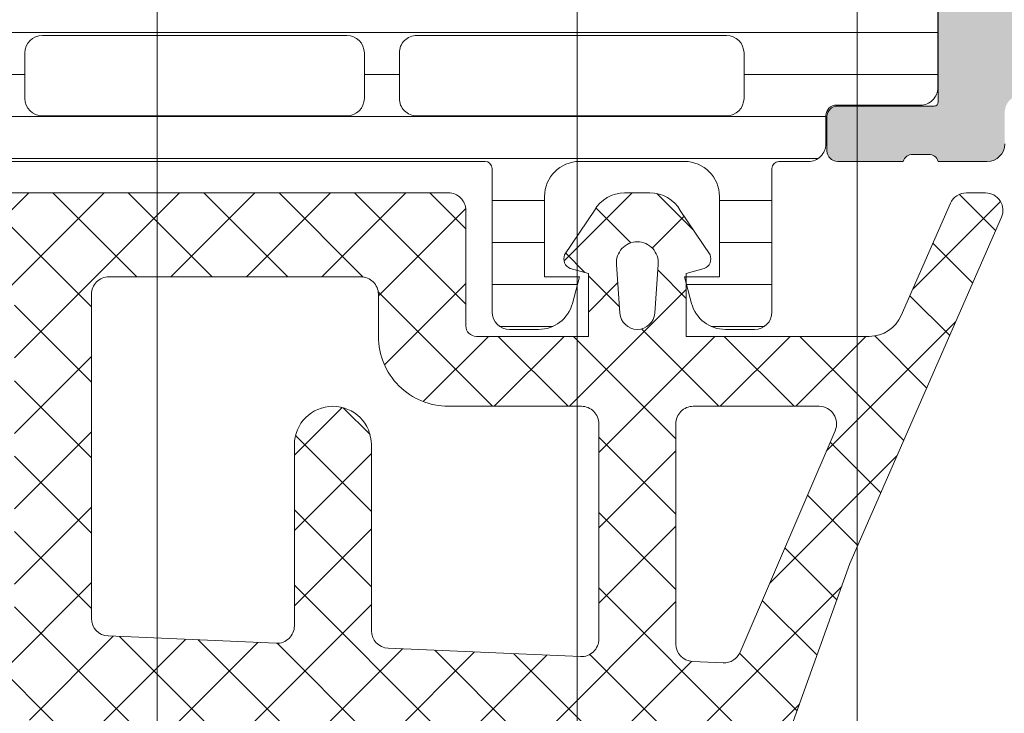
# Model space of a CAD drawing. Header units: millimetres. Extents: x 213386 to 506888, y 183055 to 450952.
# Tile 413 of 656: x 399566 to 399594, y 297343 to 297363. Entities that reach past the tile are written whole.
import ezdxf

# ---------------------------------------------------------------- set-up
doc = ezdxf.new("R2010")
doc.units = ezdxf.units.MM
doc.layers.add('FASÁDA DETAILNÍ', color=255, linetype='Continuous', lineweight=0)
pattern_1 = [(135, (397960.6382589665, 280090.7056870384), (-1.077630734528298, -1.077630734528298), []), (225, (397960.6382589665, 280090.7056870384), (1.077630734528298, -1.077630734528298), [])]

msp = doc.modelspace()

# ---------------------------------------------------------------- hatches: boundary and pattern name
at = {"layer": 'FASÁDA DETAILNÍ'}
h = msp.add_hatch(color=256, dxfattribs=at)
edge = h.paths.add_edge_path()
edge.add_arc((399603.9562517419, 297314.2163405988), 0.5000674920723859, -89.99226754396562, -0.007732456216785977, ccw=False)
edge.add_line((399603.9563192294, 297313.7162731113), (399599.9563192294, 297313.7162731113))
edge.add_arc((399599.9563867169, 297314.2163405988), 0.5000674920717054, 180.0077324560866, 269.99226754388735, ccw=False)
edge.add_line((399599.4563192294, 297314.2162731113), (399599.4563192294, 297315.5163219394))
edge.add_arc((399599.9563561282, 297315.5162850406), 0.5000369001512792, 90.00422797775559, 179.9957720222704, ccw=False)
edge.add_line((399599.9563192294, 297316.0163219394), (399600.4563192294, 297316.0163219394))
edge.add_line((399600.4563192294, 297316.0163219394), (399600.4563192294, 297315.0163219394))
edge.add_line((399600.4563192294, 297315.0163219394), (399601.9563192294, 297315.0163219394))
edge.add_arc((399601.9563562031, 297316.0162849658), 0.9999630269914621, 269.9978814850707, 360.0021185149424)
edge.add_line((399602.9563192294, 297316.0163219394), (399602.9563192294, 297320.0163219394))
edge.add_arc((399601.9562423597, 297320.0162450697), 1.000076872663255, 0.004403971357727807, 89.99559602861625)
edge.add_line((399601.9563192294, 297321.0163219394), (399600.4563192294, 297321.0163219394))
edge.add_line((399600.4563192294, 297321.0163219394), (399600.4563192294, 297320.0163219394))
edge.add_line((399600.4563192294, 297320.0163219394), (399599.9563192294, 297320.0163219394))
edge.add_arc((399599.9562617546, 297320.5162644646), 0.4999425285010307, -180.00658688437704, -89.99341311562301, ccw=False)
edge.add_line((399599.4563192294, 297320.5163219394), (399599.4563192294, 297323.3163097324))
edge.add_arc((399599.9563192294, 297323.3163097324), 0.5000000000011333, 90.0000000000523, 180.0000000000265, ccw=False)
edge.add_line((399599.9563192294, 297323.8163097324), (399600.1563192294, 297323.8163097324))
edge.add_arc((399600.1563192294, 297323.3163097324), 0.5000000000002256, -2.609112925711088e-11, 89.99999999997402, ccw=False)
edge.add_line((399600.6563192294, 297323.3163097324), (399600.6563192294, 297322.8163097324))
edge.add_arc((399601.1563543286, 297322.8163448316), 0.500035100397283, 180.0040217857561, 269.9959782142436)
edge.add_line((399601.1563192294, 297322.3163097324), (399601.9563222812, 297322.3163097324))
edge.add_arc((399601.9563057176, 297322.8163262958), 0.5000165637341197, -89.99810203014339, -0.001897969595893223)
edge.add_line((399602.4563222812, 297322.8163097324), (399602.4563222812, 297354.1163036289))
edge.add_line((399602.4563222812, 297354.1163036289), (399602.0239256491, 297360.1547612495))
edge.add_arc((399601.0247059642, 297360.1163051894), 0.9999594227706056, 2.20400286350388, 89.99999999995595)
edge.add_line((399601.0247059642, 297361.1162646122), (399594.3562537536, 297361.1162646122))
edge.add_arc((399594.3562537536, 297360.6162646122), 0.5000000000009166, 90.00000000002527, 179.9999999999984)
edge.add_line((399593.8562537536, 297360.6162646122), (399593.8562537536, 297359.7162646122))
edge.add_arc((399593.3562537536, 297359.7162646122), 0.5000000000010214, -89.99999999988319, 1.425064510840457e-10, ccw=False)
edge.add_line((399593.3562537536, 297359.2162646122), (399591.9562522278, 297359.2162646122))
edge.add_arc((399591.6887316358, 297359.1374281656), 0.278895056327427, 16.41987641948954, 91.1645893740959)
edge.add_line((399591.6830632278, 297359.4162656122), (399591.2294692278, 297359.4162656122))
edge.add_arc((399591.2238085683, 297359.1373975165), 0.2789255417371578, 88.83712992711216, 163.575405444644)
edge.add_line((399590.9562652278, 297359.2162646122), (399589.0762542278, 297359.2162646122))
edge.add_arc((399589.0762542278, 297359.5162646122), 0.3000000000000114, 180.0000000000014, 270, ccw=False)
edge.add_line((399588.7762542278, 297359.5162646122), (399588.7762542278, 297360.4962389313))
edge.add_arc((399589.0762542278, 297360.4962389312), 0.2999999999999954, 90.0000000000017, 180.0000000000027, ccw=False)
edge.add_line((399589.0762542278, 297360.7962389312), (399591.8362522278, 297360.7962389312))
edge.add_arc((399591.8362522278, 297360.9162389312), 0.1200000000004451, 269.9999999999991, 360)
edge.add_line((399591.9562522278, 297360.9162389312), (399591.9562522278, 297365.2162646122))
edge.add_arc((399591.4562522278, 297365.2162646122), 0.5000000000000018, -8.014997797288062e-13, 89.9999999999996)
edge.add_line((399591.4562522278, 297365.7162646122), (399590.7562522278, 297365.7162646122))
edge.add_line((399590.7562522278, 297365.7162646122), (399588.3634319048, 297364.3347691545))
edge.add_arc((399588.2943720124, 297364.4543843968), 0.1381197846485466, -180.0000000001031, -60.000000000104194, ccw=False)
edge.add_line((399588.1562522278, 297364.4543843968), (399588.1562522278, 297368.2162646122))
edge.add_arc((399586.1562522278, 297368.2162646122), 1.999999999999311, 6.730053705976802e-12, 90.00000000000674)
edge.add_line((399586.1562522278, 297370.2162646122), (399585.5882568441, 297370.2162646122))
edge.add_arc((399585.5882568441, 297370.7162646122), 0.5000000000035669, 235.5209282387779, 269.99999999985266, ccw=False)
edge.add_arc((399588.135730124, 297374.4257632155), 4.999999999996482, 185.3492280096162, 235.5209282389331, ccw=False)
edge.add_arc((399583.2943788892, 297373.9781448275), 0.1381197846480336, 60.00000000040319, 187.7024374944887, ccw=False)
edge.add_line((399583.3634387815, 297374.0977600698), (399585.7562591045, 297372.7162646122))
edge.add_line((399585.7562591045, 297372.7162646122), (399586.4562591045, 297372.7162646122))
edge.add_arc((399586.4562591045, 297373.2162646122), 0.5, 270, 360)
edge.add_line((399586.9562591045, 297373.2162646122), (399586.9562591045, 297377.5162902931))
edge.add_arc((399586.8362591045, 297377.5162902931), 0.1199999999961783, 1.272221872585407e-14, 89.9999999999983)
edge.add_line((399586.8362591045, 297377.6362902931), (399584.0762611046, 297377.6362902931))
edge.add_arc((399584.0762611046, 297377.9362902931), 0.2999999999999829, -180, -89.99999999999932, ccw=False)
edge.add_line((399583.7762611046, 297377.9362902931), (399583.7762611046, 297378.9162646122))
edge.add_arc((399584.0762611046, 297378.9162646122), 0.300000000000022, 90.00000000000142, 180, ccw=False)
edge.add_line((399584.0762611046, 297379.2162646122), (399585.9562721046, 297379.2162646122))
edge.add_arc((399586.2238154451, 297379.2951317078), 0.2789255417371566, 196.424594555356, 271.1628700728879)
edge.add_line((399586.2294761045, 297379.0162636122), (399586.6830701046, 297379.0162636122))
edge.add_arc((399586.6887385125, 297379.2951010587), 0.2788950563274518, 268.8354106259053, 343.5801235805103)
edge.add_line((399586.9562591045, 297379.2162646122), (399589.9563175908, 297379.2162646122))
edge.add_line((399589.9563175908, 297379.2162646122), (399590.6564204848, 297378.5161922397))
edge.add_line((399590.6564204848, 297378.5161922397), (399590.6564204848, 297377.9161861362))
edge.add_line((399590.6564204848, 297377.9161861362), (399589.0564143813, 297377.9161861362))
edge.add_arc((399589.0564238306, 297377.4161766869), 0.5000094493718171, 90.00108278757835, 179.9989172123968)
edge.add_line((399588.5564143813, 297377.4161861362), (399588.5564143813, 297377.0207580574))
edge.add_arc((399589.0564143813, 297377.0207580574), 0.5000000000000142, 180.0000000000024, 195.0000000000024)
edge.add_line((399588.5734514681, 297376.8913485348), (399588.9576602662, 297375.4574617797))
edge.add_arc((399589.9235860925, 297375.7162808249), 1.000000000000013, 195.0000000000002, 270.0000000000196)
edge.add_line((399589.9235860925, 297374.7162808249), (399595.6564082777, 297374.7162808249))
edge.add_line((399595.6564082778, 297374.7162808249), (399595.6564082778, 297377.9161861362))
edge.add_line((399595.6564082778, 297377.9161861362), (399594.8564204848, 297377.9161861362))
edge.add_line((399594.8564204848, 297377.9161861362), (399594.8564204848, 297378.5161922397))
edge.add_line((399594.8564204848, 297378.5161922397), (399596.0688533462, 297379.2161739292))
edge.add_line((399596.0688533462, 297379.2161739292), (399597.1564082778, 297379.2161739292))
edge.add_line((399597.1564082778, 297379.2161739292), (399597.1564082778, 297364.2162646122))
edge.add_arc((399597.6564082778, 297364.2162646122), 0.5000000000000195, 179.9999999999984, 270.0000000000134)
edge.add_line((399597.6564082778, 297363.7162646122), (399603.4563192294, 297363.7162646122))
edge.add_arc((399603.4563192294, 297362.7162646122), 1, 0, 90.0000000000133, ccw=False)
edge.add_line((399604.4563192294, 297362.7162646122), (399604.4563192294, 297314.2162731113))
edge = h.paths.add_edge_path(flags=16)
edge.add_line((399594.8564204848, 297373.1162808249), (399590.4564204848, 297373.1162808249))
edge.add_arc((399590.4564204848, 297372.6162808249), 0.5000000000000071, 90.00000000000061, 179.9999999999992)
edge.add_line((399589.9564204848, 297372.6162808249), (399589.9564204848, 297368.2162808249))
edge.add_arc((399590.4564204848, 297368.2162808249), 0.4999999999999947, 179.9999999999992, 270.0000000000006)
edge.add_line((399590.4564204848, 297367.7162808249), (399594.8564204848, 297367.7162808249))
edge.add_arc((399594.8564204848, 297368.2162808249), 0.5, 270, 360)
edge.add_line((399595.3564204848, 297368.2162808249), (399595.3564204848, 297372.6162808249))
edge.add_arc((399594.8564204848, 297372.6162808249), 0.4999999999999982, 1.272221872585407e-14, 90.00000000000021)
h = msp.add_hatch(dxfattribs=at)
h.set_pattern_fill('LINIE', color=256, scale=1.2, angle=180, style=0)
h.set_pattern_definition([(180, (399592.5809322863, 297378.4992352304), (-1.469551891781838e-16, -1.2), [])])
edge = h.paths.add_edge_path()
edge.add_arc((399589.0462359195, 297360.5254627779), 0.2999999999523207, 89.9979246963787, 179.9979247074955)
edge.add_line((399588.7462359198, 297360.5254736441), (399588.7462072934, 297359.7151423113))
edge.add_arc((399588.2462099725, 297359.7151577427), 0.4999973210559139, 269.99761771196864, 359.9982316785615, ccw=False)
edge.add_line((399588.2461891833, 297359.215160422), (399587.4051169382, 297359.213839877))
edge.add_arc((399587.4051169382, 297359.0138398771), 0.1999999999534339, 90, 180.0000000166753)
edge.add_line((399587.2051169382, 297359.013839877), (399587.2051169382, 297354.9138398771))
edge.add_arc((399586.7051169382, 297354.9138398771), 0.5, -90, 0, ccw=False)
edge.add_line((399586.7051169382, 297354.4138398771), (399585.8743677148, 297354.4138398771))
edge.add_arc((399585.8743677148, 297355.4138398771), 1, 194.9999999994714, 270, ccw=False)
edge.add_line((399584.9084418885, 297355.155020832), (399584.7051169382, 297355.9138398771))
edge.add_line((399584.7051169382, 297355.9138398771), (399585.7051169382, 297355.9138398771))
edge.add_line((399585.7051169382, 297355.9138398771), (399585.7051169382, 297358.213839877))
edge.add_arc((399584.7009904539, 297358.2121306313), 1.004127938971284, 0.09753001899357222, 89.76591227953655)
edge.add_line((399584.7050929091, 297359.2162501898), (399581.705214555, 297359.2162501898))
edge.add_arc((399581.7092429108, 297358.2121308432), 1.004127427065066, 90.22985968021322, 179.9024820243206)
edge.add_line((399580.7051169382, 297358.213839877), (399580.7051169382, 297355.9138398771))
edge.add_line((399580.7051169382, 297355.9138398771), (399581.7051169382, 297355.9138398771))
edge.add_line((399581.7051169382, 297355.9138398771), (399581.5017919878, 297355.155020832))
edge.add_arc((399580.5358661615, 297355.4138398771), 0.9999999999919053, 270, 345.00000000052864, ccw=False)
edge.add_line((399580.5358661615, 297354.4138398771), (399579.7051169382, 297354.4138398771))
edge.add_arc((399579.7051169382, 297354.9138398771), 0.5, 180, 270, ccw=False)
edge.add_line((399579.2051169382, 297354.9138398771), (399579.2051169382, 297359.013839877))
edge.add_arc((399579.0009438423, 297359.0121113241), 0.2041804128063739, 0.4850610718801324, 88.84413106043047)
edge.add_line((399579.0050626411, 297359.2162501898), (399553.1636958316, 297359.2162731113))
edge.add_arc((399553.163711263, 297359.7162704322), 0.4999973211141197, 179.9976177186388, 269.9982316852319, ccw=False)
edge.add_line((399552.6637139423, 297359.7162912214), (399552.6637425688, 297360.5266225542))
edge.add_arc((399552.3637425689, 297360.5266334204), 0.3000000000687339, 359.9979247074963, 449.9979246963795)
edge.add_line((399552.3637534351, 297360.8266334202), (399549.9637550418, 297360.8263883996))
edge.add_arc((399549.9637705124, 297361.3263843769), 0.4999959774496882, 179.9976222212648, 269.99822718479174, ccw=False)
edge.add_line((399549.4637745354, 297361.3264051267), (399549.4639011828, 297364.8029466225))
edge.add_arc((399550.4537141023, 297364.6606001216), 0.99999607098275, 57.27090860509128, 171.8163166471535, ccw=False)
edge.add_line((399550.9943794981, 297365.5018331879), (399553.2779885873, 297364.1832807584))
edge.add_arc((399553.5280042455, 297364.6162844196), 0.4999999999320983, 239.9979280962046, 269.9978647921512)
edge.add_line((399553.5279856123, 297364.11628442), (399587.8822543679, 297364.1151981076))
edge.add_arc((399587.8822719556, 297364.6151981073), 0.500000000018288, 269.9979846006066, 299.9979212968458)
edge.add_line((399588.1322562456, 297364.1821763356), (399590.4159608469, 297365.5005633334))
edge.add_arc((399590.956565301, 297364.6592911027), 0.9999960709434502, 8.179532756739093, 122.72494080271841, ccw=False)
edge.add_line((399591.9463885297, 297364.8015658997), (399591.9462618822, 297361.3250244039))
edge.add_arc((399591.446265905, 297361.3250398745), 0.4999959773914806, 269.9976222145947, 359.9982271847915, ccw=False)
edge.add_line((399591.4462451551, 297360.8250438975), (399589.0462467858, 297360.8254627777))
edge = h.paths.add_edge_path(flags=16)
edge.add_line((399564.8551231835, 297361.0157383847), (399564.8551231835, 297362.3157324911))
edge.add_arc((399564.3551268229, 297362.3157361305), 0.4999963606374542, 359.9995829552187, 450.0004170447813)
edge.add_line((399564.3551231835, 297362.8157324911), (399555.505129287, 297362.8157324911))
edge.add_arc((399555.5051256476, 297362.3157361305), 0.4999963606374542, 89.99958295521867, 180.0004170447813)
edge.add_line((399555.005129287, 297362.3157324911), (399555.005129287, 297361.0157383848))
edge.add_arc((399555.5051292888, 297361.015721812), 0.5000000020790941, 179.9981009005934, 269.9999997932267)
edge.add_line((399555.505129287, 297360.5157218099), (399564.3551231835, 297360.5157218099))
edge.add_arc((399564.3551231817, 297361.015721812), 0.5000000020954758, 270.0000002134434, 360.0018990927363)
edge = h.paths.add_edge_path(flags=16)
edge.add_arc((399575.0551292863, 297361.0157218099), 0.5, 270, 360)
edge.add_line((399575.5551292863, 297361.0157218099), (399575.5551292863, 297362.3157324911))
edge.add_arc((399575.0551292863, 297362.3157324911), 0.5, 0, 90)
edge.add_line((399575.0551292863, 297362.8157324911), (399566.3551231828, 297362.8157324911))
edge.add_arc((399566.3551231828, 297362.3157324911), 0.5, 90, 180)
edge.add_line((399565.8551231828, 297362.3157324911), (399565.8551231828, 297361.0157218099))
edge.add_arc((399566.3551231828, 297361.0157218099), 0.5, 180, 270)
edge.add_line((399566.3551231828, 297360.5157218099), (399575.0551292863, 297360.5157218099))
edge = h.paths.add_edge_path(flags=16)
edge.add_arc((399577.0551256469, 297362.3157361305), 0.4999963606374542, 89.99958295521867, 180.0004170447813)
edge.add_line((399576.5551292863, 297362.3157324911), (399576.5551292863, 297361.0157383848))
edge.add_arc((399577.0551292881, 297361.015721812), 0.5000000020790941, 179.9981009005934, 269.9999997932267)
edge.add_line((399577.0551292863, 297360.5157218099), (399585.9051384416, 297360.5157218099))
edge.add_arc((399585.9051384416, 297361.0157065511), 0.4999847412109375, 270, 360)
edge.add_line((399586.4051231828, 297361.0157065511), (399586.4051231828, 297362.3157172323))
edge.add_arc((399585.905107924, 297362.3157172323), 0.5000152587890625, 0, 90)
edge.add_line((399585.905107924, 297362.8157324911), (399577.0551292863, 297362.8157324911))
h = msp.add_hatch(dxfattribs=at)
h.set_pattern_fill('ANSI37', color=256, scale=0.48, angle=90, style=0)
h.set_pattern_definition(pattern_1)
edge = h.paths.add_edge_path(flags=16)
edge.add_line((399582.8575962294, 297354.8805672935), (399582.7578522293, 297356.2734212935))
edge.add_arc((399583.3563191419, 297356.3162787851), 0.5999995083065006, 89.99999164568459, 184.0960805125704, ccw=False)
edge.add_arc((399583.3563193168, 297356.3162787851), 0.5999995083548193, -4.096080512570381, 90.00000835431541, ccw=False)
edge.add_line((399583.9547862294, 297356.2734212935), (399583.8550422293, 297354.8805672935))
edge.add_arc((399583.3563192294, 297354.9162817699), 0.5000001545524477, 184.0960643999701, 355.90393560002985, ccw=False)
edge = h.paths.add_edge_path(flags=16)
edge.add_arc((399584.9563158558, 297351.716273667), 0.4999996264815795, 89.99995719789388, 180.0000428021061, ccw=False)
edge.add_line((399584.9563162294, 297352.2162732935), (399588.5500012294, 297352.2162732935))
edge.add_arc((399588.5500012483, 297351.7162729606), 0.5000003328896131, -23.218026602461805, 90.00000216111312, ccw=False)
edge.add_line((399589.0095072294, 297351.5191572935), (399586.2936292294, 297345.1880552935))
edge.add_arc((399585.8341238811, 297345.3851712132), 0.4999998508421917, 267.4998893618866, 336.7819182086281, ccw=False)
edge.add_line((399585.8123132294, 297344.8856472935), (399584.9345062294, 297344.9239732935))
edge.add_arc((399584.9563157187, 297345.423496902), 0.4999994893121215, 179.9999551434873, 267.5000208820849, ccw=False)
edge.add_line((399584.4563162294, 297345.4234972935), (399584.4563162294, 297351.7162732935))
edge = h.paths.add_edge_path(flags=16)
edge.add_line((399559.4023972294, 297346.3081112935), (399555.2537272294, 297355.2049642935))
edge.add_arc((399555.7068809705, 297355.4162734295), 0.4999998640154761, 89.99997033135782, 205.0000079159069, ccw=False)
edge.add_line((399555.7068812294, 297355.9162732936), (399565.0563162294, 297355.9162732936))
edge.add_arc((399565.0563166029, 297355.4162736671), 0.4999996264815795, -4.280210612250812e-05, 90.00004280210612, ccw=False)
edge.add_line((399565.5563162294, 297355.4162732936), (399565.5563162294, 297346.2923502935))
edge.add_arc((399565.0563161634, 297346.2923504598), 0.5000000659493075, 267.4999727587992, 359.9999809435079, ccw=False)
edge.add_line((399565.0345062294, 297345.7928262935), (399559.8337422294, 297346.0198962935))
edge.add_arc((399559.8555519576, 297346.5194216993), 0.5000012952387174, 205.000091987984, 267.500002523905, ccw=False)
edge = h.paths.add_edge_path(flags=16)
edge.add_arc((399568.2563158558, 297355.4162736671), 0.4999996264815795, 89.99995719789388, 180.0000428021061, ccw=False)
edge.add_line((399568.2563162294, 297355.9162732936), (399575.4563162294, 297355.9162732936))
edge.add_arc((399575.4563166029, 297355.4162736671), 0.4999996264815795, -4.280210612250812e-05, 90.00004280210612, ccw=False)
edge.add_line((399575.9563162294, 297355.4162732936), (399575.9563162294, 297354.2162732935))
edge.add_arc((399577.9563147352, 297354.2162717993), 1.99999850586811, 179.9999571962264, 270.0000428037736)
edge.add_line((399577.9563162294, 297352.2162732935), (399581.7563162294, 297352.2162732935))
edge.add_arc((399581.7563166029, 297351.716273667), 0.4999996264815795, -4.280210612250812e-05, 90.00004280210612, ccw=False)
edge.add_line((399582.2563162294, 297351.7162732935), (399582.2563162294, 297345.5632122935))
edge.add_arc((399581.7563161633, 297345.5632124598), 0.5000000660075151, 267.499972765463, 359.999980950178, ccw=False)
edge.add_line((399581.7345062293, 297345.0636882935), (399576.2345062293, 297345.3038232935))
edge.add_arc((399576.2563157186, 297345.8033469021), 0.4999994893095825, 179.9999551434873, 267.50002088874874, ccw=False)
edge.add_line((399575.7563162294, 297345.8033472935), (399575.7563162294, 297351.1162732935))
edge.add_arc((399574.6563162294, 297351.1162732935), 1.099999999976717, 0, 180)
edge.add_line((399573.5563162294, 297351.1162732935), (399573.5563162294, 297345.9430622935))
edge.add_arc((399573.0563161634, 297345.9430624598), 0.5000000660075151, 267.4999727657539, 359.9999809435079, ccw=False)
edge.add_line((399573.0345062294, 297345.4435382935), (399568.2345062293, 297345.6531112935))
edge.add_arc((399568.2563157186, 297346.152634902), 0.4999994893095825, 179.9999551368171, 267.50002088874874, ccw=False)
edge.add_line((399567.7563162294, 297346.1526352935), (399567.7563162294, 297355.4162732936))
edge = h.paths.add_edge_path()
edge.add_line((399553.0432632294, 297354.0298162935), (399557.1411122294, 297345.2419502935))
edge.add_ellipse((399559.8600375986, 297346.5098077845), major_axis=(-3.000002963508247, 0), ratio=1, start_angle=25.00003062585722, end_angle=87.49994116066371)
edge.add_line((399559.7291762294, 297343.5126602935), (399560.3781262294, 297343.4843262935))
edge.add_ellipse((399560.35631674, 297342.984802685), major_axis=(-0.4999994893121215, 0), ratio=1, start_angle=179.9999551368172, end_angle=267.500020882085, ccw=False)
edge.add_line((399560.8563162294, 297342.9848022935), (399560.8563162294, 297342.0162732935))
edge.add_ellipse((399560.9563161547, 297342.0162732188), major_axis=(-0.09999992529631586, 0), ratio=1, start_angle=-4.278876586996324e-05, end_angle=90.00004278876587)
edge.add_line((399560.9563162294, 297341.9162732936), (399561.5563162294, 297341.9162732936))
edge.add_ellipse((399561.5563163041, 297342.0162732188), major_axis=(-0.09999992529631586, 0), ratio=1, start_angle=89.99995721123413, end_angle=180.0000427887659)
edge.add_line((399561.6563162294, 297342.0162732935), (399561.6563162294, 297342.9193112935))
edge.add_ellipse((399562.1563162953, 297342.9193111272), major_axis=(-0.5000000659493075, 0), ratio=1, start_angle=267.49997275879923, end_angle=359.9999809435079, ccw=False)
edge.add_line((399562.1781262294, 297343.4188352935), (399571.0784202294, 297343.0249972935))
edge.add_ellipse((399571.0563161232, 297342.5254860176), major_axis=(-0.5000001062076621, 0), ratio=1, start_angle=179.9999170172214, end_angle=267.46623077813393, ccw=False)
edge.add_line((399571.5563162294, 297342.5254852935), (399571.5563162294, 297341.9162732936))
edge.add_ellipse((399571.6563161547, 297341.9162732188), major_axis=(-0.0999999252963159, 0), ratio=1, start_angle=-4.28221165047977e-05, end_angle=90.00004278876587)
edge.add_line((399571.6563162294, 297341.8162732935), (399572.2563162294, 297341.8162732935))
edge.add_ellipse((399572.2563163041, 297341.9162732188), major_axis=(-0.0999999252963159, 0), ratio=1, start_angle=89.9999571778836, end_angle=180.0000428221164)
edge.add_line((399572.3563162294, 297341.9162732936), (399572.3563162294, 297342.4458352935))
edge.add_ellipse((399572.8563167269, 297342.4458355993), major_axis=(-0.5000004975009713, 0), ratio=1, start_angle=-92.53369799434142, end_angle=3.5038035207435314e-05, ccw=False)
edge.add_line((399572.8784202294, 297342.9453472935), (399584.4186452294, 297342.4346912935))
edge.add_ellipse((399584.3968356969, 297341.9351666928), major_axis=(-0.5000004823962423, 0), ratio=1, start_angle=176.7829426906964, end_angle=267.50002091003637, ccw=False)
edge.add_line((399584.8960482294, 297341.9071072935), (399584.6074852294, 297336.7733642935))
edge.add_ellipse((399584.1970672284, 297336.888919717), major_axis=(-0.4263754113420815, 0), ratio=1, start_angle=20.758972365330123, end_angle=164.2751455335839, ccw=False)
edge.add_line((399583.7983722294, 297336.7377962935), (399583.7996122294, 297336.9703992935))
edge.add_line((399583.7996122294, 297336.9703992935), (399584.0977502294, 297338.8529782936))
edge.add_line((399584.0977502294, 297338.8529782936), (399583.6973242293, 297341.7022632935))
edge.add_ellipse((399583.4002436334, 297341.6605126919), major_axis=(-0.2999999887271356, 0), ratio=1, start_angle=187.9997440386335, end_angle=304.5977463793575)
edge.add_ellipse((399584.9333570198, 297339.4379416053), major_axis=(-3.000047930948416, 0), ratio=1, start_angle=-55.40235871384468, end_angle=18.00842458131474)
edge.add_line((399582.0802782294, 297338.5104562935), (399582.7138542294, 297336.2555652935))
edge.add_ellipse((399583.4890667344, 297336.4164948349), major_axis=(-0.791740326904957, 0), ratio=1, start_angle=11.72768979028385, end_angle=83.20165374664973)
edge.add_line((399583.3953442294, 297335.6303212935), (399584.4535542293, 297335.6291002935))
edge.add_ellipse((399584.3244299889, 297336.8081865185), major_axis=(-1.186135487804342, 0), ratio=1, start_angle=96.24967815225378, end_angle=161.3444235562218)
edge.add_line((399585.4482442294, 297336.4287672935), (399586.5425772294, 297339.6701072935))
edge.add_line((399586.5425772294, 297339.6701072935), (399589.4323552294, 297347.7199022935))
edge.add_line((399589.4323552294, 297347.7199022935), (399593.7651642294, 297357.6177792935))
edge.add_ellipse((399593.3061552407, 297357.81604936), major_axis=(-0.5000002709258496, 0), ratio=1, start_angle=156.6379505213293, end_angle=269.933423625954)
edge.add_line((399593.3067362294, 297358.3160492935), (399592.7600352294, 297358.3166842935))
edge.add_ellipse((399592.7594549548, 297357.8166841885), major_axis=(-0.5000004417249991, 0), ratio=1, start_angle=269.9335054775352, end_angle=336.0791754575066)
edge.add_line((399592.3024012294, 297358.0194212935), (399590.9006452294, 297354.8154182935))
edge.add_ellipse((399589.984504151, 297355.2162726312), major_axis=(-0.9999993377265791, 0), ratio=1, start_angle=89.99994719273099, end_angle=156.3683852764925, ccw=False)
edge.add_line((399589.9845032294, 297354.2162732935), (399584.7565612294, 297354.2162732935))
edge.add_line((399584.7565612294, 297354.2162732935), (399584.7565522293, 297356.0157522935))
edge.add_line((399584.7565522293, 297356.0157522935), (399585.2713532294, 297356.1536942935))
edge.add_ellipse((399585.1565879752, 297356.4308483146), major_axis=(-0.2999756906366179, 0), ratio=1, start_angle=112.4937002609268, end_angle=202.5035666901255)
edge.add_line((399585.4337222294, 297356.5456612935), (399584.5845552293, 297357.8157882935))
edge.add_ellipse((399583.718691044, 297357.3160675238), major_axis=(-0.9997207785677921, 0), ratio=1, start_angle=209.9907606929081, end_angle=270.0076118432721)
edge.add_line((399583.7185582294, 297358.3157882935), (399582.9941972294, 297358.3157572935))
edge.add_ellipse((399582.9944052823, 297357.3160194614), major_axis=(-0.9997378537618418, 0), ratio=1, start_angle=270.0119236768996, end_angle=330.0086750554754)
edge.add_line((399582.1285312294, 297357.8157572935), (399581.2793642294, 297356.5456612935))
edge.add_ellipse((399581.5565117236, 297356.4308494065), major_axis=(-0.2999875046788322, 0), ratio=1, start_angle=-22.50240615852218, end_angle=67.501396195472)
edge.add_line((399581.4417182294, 297356.1536942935), (399581.9565342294, 297356.0157222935))
edge.add_line((399581.9565342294, 297356.0157222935), (399581.9565422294, 297354.2162732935))
edge.add_line((399581.9565422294, 297354.2162732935), (399578.7563152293, 297354.2162732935))
edge.add_ellipse((399578.7563150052, 297354.5162730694), major_axis=(-0.2999997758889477, 0), ratio=1, start_angle=-4.281099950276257e-05, end_angle=90.00004279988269, ccw=False)
edge.add_line((399578.4563152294, 297354.5162732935), (399578.4563152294, 297357.8162692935))
edge.add_ellipse((399577.9563156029, 297357.8162696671), major_axis=(-0.4999996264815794, 0), ratio=1, start_angle=179.9999571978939, end_angle=270.0000428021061)
edge.add_line((399577.9563152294, 297358.3162692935), (399551.0586932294, 297358.3162692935))
edge.add_line((399551.0586932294, 297358.3162692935), (399550.1635752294, 297356.7658772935))
edge.add_ellipse((399550.5965877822, 297356.5158772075), major_axis=(-0.4999999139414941, 0), ratio=1, start_angle=-30.00001707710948, end_angle=89.99993664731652)
edge.add_line((399550.5965872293, 297356.0158772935), (399550.5965872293, 297354.3185062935))
edge.add_line((399550.5965872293, 297354.3185062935), (399552.5901092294, 297354.3185062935))
edge.add_ellipse((399552.590109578, 297353.8185060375), major_axis=(-0.5000002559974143, 0), ratio=1, start_angle=205.000128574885, end_angle=270.000039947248, ccw=False)
h = msp.add_hatch(dxfattribs=at)
h.set_pattern_fill('ANSI37', color=256, scale=0.48, angle=90, style=0)
h.set_pattern_definition(pattern_1)
edge = h.paths.add_edge_path(flags=16)
edge.add_line((399582.8575962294, 297354.8805671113), (399582.7578522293, 297356.2734211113))
edge.add_arc((399583.3563191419, 297356.3162786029), 0.5999995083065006, 89.99999164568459, 184.0960805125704, ccw=False)
edge.add_arc((399583.3563193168, 297356.3162786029), 0.5999995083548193, -4.096080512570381, 90.00000835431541, ccw=False)
edge.add_line((399583.9547862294, 297356.2734211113), (399583.8550422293, 297354.8805671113))
edge.add_arc((399583.3563192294, 297354.9162815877), 0.5000001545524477, 184.0960643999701, 355.90393560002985, ccw=False)
edge = h.paths.add_edge_path(flags=16)
edge.add_arc((399584.9563158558, 297351.7162734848), 0.4999996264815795, 89.99995719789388, 180.0000428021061, ccw=False)
edge.add_line((399584.9563162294, 297352.2162731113), (399588.5500012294, 297352.2162731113))
edge.add_arc((399588.5500012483, 297351.7162727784), 0.5000003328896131, -23.218026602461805, 90.00000216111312, ccw=False)
edge.add_line((399589.0095072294, 297351.5191571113), (399586.2936292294, 297345.1880551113))
edge.add_arc((399585.8341238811, 297345.385171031), 0.4999998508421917, 267.4998893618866, 336.7819182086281, ccw=False)
edge.add_line((399585.8123132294, 297344.8856471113), (399584.9345062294, 297344.9239731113))
edge.add_arc((399584.9563157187, 297345.4234967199), 0.4999994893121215, 179.9999551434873, 267.5000208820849, ccw=False)
edge.add_line((399584.4563162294, 297345.4234971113), (399584.4563162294, 297351.7162731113))
edge = h.paths.add_edge_path(flags=16)
edge.add_line((399559.4023972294, 297346.3081111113), (399555.2537272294, 297355.2049641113))
edge.add_arc((399555.7068809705, 297355.4162732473), 0.4999998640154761, 89.99997033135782, 205.0000079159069, ccw=False)
edge.add_line((399555.7068812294, 297355.9162731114), (399565.0563162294, 297355.9162731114))
edge.add_arc((399565.0563166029, 297355.4162734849), 0.4999996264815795, -4.280210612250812e-05, 90.00004280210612, ccw=False)
edge.add_line((399565.5563162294, 297355.4162731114), (399565.5563162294, 297346.2923501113))
edge.add_arc((399565.0563161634, 297346.2923502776), 0.5000000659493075, 267.4999727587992, 359.9999809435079, ccw=False)
edge.add_line((399565.0345062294, 297345.7928261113), (399559.8337422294, 297346.0198961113))
edge.add_arc((399559.8555519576, 297346.5194215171), 0.5000012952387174, 205.000091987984, 267.500002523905, ccw=False)
edge = h.paths.add_edge_path(flags=16)
edge.add_arc((399568.2563158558, 297355.4162734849), 0.4999996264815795, 89.99995719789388, 180.0000428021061, ccw=False)
edge.add_line((399568.2563162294, 297355.9162731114), (399575.4563162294, 297355.9162731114))
edge.add_arc((399575.4563166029, 297355.4162734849), 0.4999996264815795, -4.280210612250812e-05, 90.00004280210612, ccw=False)
edge.add_line((399575.9563162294, 297355.4162731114), (399575.9563162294, 297354.2162731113))
edge.add_arc((399577.9563147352, 297354.2162716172), 1.99999850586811, 179.9999571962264, 270.0000428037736)
edge.add_line((399577.9563162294, 297352.2162731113), (399581.7563162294, 297352.2162731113))
edge.add_arc((399581.7563166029, 297351.7162734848), 0.4999996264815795, -4.280210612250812e-05, 90.00004280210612, ccw=False)
edge.add_line((399582.2563162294, 297351.7162731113), (399582.2563162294, 297345.5632121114))
edge.add_arc((399581.7563161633, 297345.5632122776), 0.5000000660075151, 267.499972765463, 359.999980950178, ccw=False)
edge.add_line((399581.7345062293, 297345.0636881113), (399576.2345062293, 297345.3038231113))
edge.add_arc((399576.2563157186, 297345.8033467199), 0.4999994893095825, 179.9999551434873, 267.50002088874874, ccw=False)
edge.add_line((399575.7563162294, 297345.8033471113), (399575.7563162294, 297351.1162731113))
edge.add_arc((399574.6563162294, 297351.1162731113), 1.099999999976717, 0, 180)
edge.add_line((399573.5563162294, 297351.1162731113), (399573.5563162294, 297345.9430621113))
edge.add_arc((399573.0563161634, 297345.9430622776), 0.5000000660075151, 267.4999727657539, 359.9999809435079, ccw=False)
edge.add_line((399573.0345062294, 297345.4435381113), (399568.2345062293, 297345.6531111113))
edge.add_arc((399568.2563157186, 297346.1526347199), 0.4999994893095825, 179.9999551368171, 267.50002088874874, ccw=False)
edge.add_line((399567.7563162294, 297346.1526351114), (399567.7563162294, 297355.4162731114))
edge = h.paths.add_edge_path()
edge.add_line((399553.0432632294, 297354.0298161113), (399557.1411122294, 297345.2419501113))
edge.add_ellipse((399559.8600375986, 297346.5098076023), major_axis=(-3.000002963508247, 0), ratio=1, start_angle=25.00003062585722, end_angle=87.49994116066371)
edge.add_line((399559.7291762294, 297343.5126601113), (399560.3781262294, 297343.4843261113))
edge.add_ellipse((399560.35631674, 297342.9848025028), major_axis=(-0.4999994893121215, 0), ratio=1, start_angle=179.9999551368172, end_angle=267.500020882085, ccw=False)
edge.add_line((399560.8563162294, 297342.9848021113), (399560.8563162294, 297342.0162731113))
edge.add_ellipse((399560.9563161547, 297342.0162730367), major_axis=(-0.09999992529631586, 0), ratio=1, start_angle=-4.278876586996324e-05, end_angle=90.00004278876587)
edge.add_line((399560.9563162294, 297341.9162731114), (399561.5563162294, 297341.9162731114))
edge.add_ellipse((399561.5563163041, 297342.0162730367), major_axis=(-0.09999992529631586, 0), ratio=1, start_angle=89.99995721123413, end_angle=180.0000427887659)
edge.add_line((399561.6563162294, 297342.0162731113), (399561.6563162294, 297342.9193111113))
edge.add_ellipse((399562.1563162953, 297342.919310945), major_axis=(-0.5000000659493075, 0), ratio=1, start_angle=267.49997275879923, end_angle=359.9999809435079, ccw=False)
edge.add_line((399562.1781262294, 297343.4188351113), (399571.0784202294, 297343.0249971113))
edge.add_ellipse((399571.0563161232, 297342.5254858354), major_axis=(-0.5000001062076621, 0), ratio=1, start_angle=179.9999170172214, end_angle=267.46623077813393, ccw=False)
edge.add_line((399571.5563162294, 297342.5254851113), (399571.5563162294, 297341.9162731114))
edge.add_ellipse((399571.6563161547, 297341.9162730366), major_axis=(-0.0999999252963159, 0), ratio=1, start_angle=-4.28221165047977e-05, end_angle=90.00004278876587)
edge.add_line((399571.6563162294, 297341.8162731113), (399572.2563162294, 297341.8162731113))
edge.add_ellipse((399572.2563163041, 297341.9162730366), major_axis=(-0.0999999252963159, 0), ratio=1, start_angle=89.9999571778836, end_angle=180.0000428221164)
edge.add_line((399572.3563162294, 297341.9162731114), (399572.3563162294, 297342.4458351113))
edge.add_ellipse((399572.8563167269, 297342.4458354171), major_axis=(-0.5000004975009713, 0), ratio=1, start_angle=-92.53369799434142, end_angle=3.5038035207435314e-05, ccw=False)
edge.add_line((399572.8784202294, 297342.9453471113), (399584.4186452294, 297342.4346911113))
edge.add_ellipse((399584.3968356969, 297341.9351665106), major_axis=(-0.5000004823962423, 0), ratio=1, start_angle=176.7829426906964, end_angle=267.50002091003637, ccw=False)
edge.add_line((399584.8960482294, 297341.9071071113), (399584.6074852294, 297336.7733641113))
edge.add_ellipse((399584.1970672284, 297336.8889195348), major_axis=(-0.4263754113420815, 0), ratio=1, start_angle=20.758972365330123, end_angle=164.2751455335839, ccw=False)
edge.add_line((399583.7983722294, 297336.7377961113), (399583.7996122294, 297336.9703991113))
edge.add_line((399583.7996122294, 297336.9703991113), (399584.0977502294, 297338.8529781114))
edge.add_line((399584.0977502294, 297338.8529781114), (399583.6973242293, 297341.7022631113))
edge.add_ellipse((399583.4002436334, 297341.6605125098), major_axis=(-0.2999999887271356, 0), ratio=1, start_angle=187.9997440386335, end_angle=304.5977463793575)
edge.add_ellipse((399584.9333570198, 297339.4379414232), major_axis=(-3.000047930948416, 0), ratio=1, start_angle=-55.40235871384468, end_angle=18.00842458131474)
edge.add_line((399582.0802782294, 297338.5104561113), (399582.7138542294, 297336.2555651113))
edge.add_ellipse((399583.4890667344, 297336.4164946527), major_axis=(-0.791740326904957, 0), ratio=1, start_angle=11.72768979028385, end_angle=83.20165374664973)
edge.add_line((399583.3953442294, 297335.6303211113), (399584.4535542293, 297335.6291001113))
edge.add_ellipse((399584.3244299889, 297336.8081863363), major_axis=(-1.186135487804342, 0), ratio=1, start_angle=96.24967815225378, end_angle=161.3444235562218)
edge.add_line((399585.4482442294, 297336.4287671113), (399586.5425772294, 297339.6701071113))
edge.add_line((399586.5425772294, 297339.6701071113), (399589.4323552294, 297347.7199021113))
edge.add_line((399589.4323552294, 297347.7199021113), (399593.7651642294, 297357.6177791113))
edge.add_ellipse((399593.3061552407, 297357.8160491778), major_axis=(-0.5000002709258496, 0), ratio=1, start_angle=156.6379505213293, end_angle=269.933423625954)
edge.add_line((399593.3067362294, 297358.3160491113), (399592.7600352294, 297358.3166841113))
edge.add_ellipse((399592.7594549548, 297357.8166840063), major_axis=(-0.5000004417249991, 0), ratio=1, start_angle=269.9335054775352, end_angle=336.0791754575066)
edge.add_line((399592.3024012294, 297358.0194211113), (399590.9006452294, 297354.8154181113))
edge.add_ellipse((399589.984504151, 297355.216272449), major_axis=(-0.9999993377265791, 0), ratio=1, start_angle=89.99994719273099, end_angle=156.3683852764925, ccw=False)
edge.add_line((399589.9845032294, 297354.2162731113), (399584.7565612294, 297354.2162731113))
edge.add_line((399584.7565612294, 297354.2162731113), (399584.7565522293, 297356.0157521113))
edge.add_line((399584.7565522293, 297356.0157521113), (399585.2713532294, 297356.1536941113))
edge.add_ellipse((399585.1565879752, 297356.4308481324), major_axis=(-0.2999756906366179, 0), ratio=1, start_angle=112.4937002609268, end_angle=202.5035666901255)
edge.add_line((399585.4337222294, 297356.5456611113), (399584.5845552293, 297357.8157881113))
edge.add_ellipse((399583.718691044, 297357.3160673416), major_axis=(-0.9997207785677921, 0), ratio=1, start_angle=209.9907606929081, end_angle=270.0076118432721)
edge.add_line((399583.7185582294, 297358.3157881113), (399582.9941972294, 297358.3157571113))
edge.add_ellipse((399582.9944052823, 297357.3160192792), major_axis=(-0.9997378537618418, 0), ratio=1, start_angle=270.0119236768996, end_angle=330.0086750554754)
edge.add_line((399582.1285312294, 297357.8157571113), (399581.2793642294, 297356.5456611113))
edge.add_ellipse((399581.5565117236, 297356.4308492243), major_axis=(-0.2999875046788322, 0), ratio=1, start_angle=-22.50240615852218, end_angle=67.501396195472)
edge.add_line((399581.4417182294, 297356.1536941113), (399581.9565342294, 297356.0157221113))
edge.add_line((399581.9565342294, 297356.0157221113), (399581.9565422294, 297354.2162731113))
edge.add_line((399581.9565422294, 297354.2162731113), (399578.7563152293, 297354.2162731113))
edge.add_ellipse((399578.7563150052, 297354.5162728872), major_axis=(-0.2999997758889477, 0), ratio=1, start_angle=-4.281099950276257e-05, end_angle=90.00004279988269, ccw=False)
edge.add_line((399578.4563152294, 297354.5162731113), (399578.4563152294, 297357.8162691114))
edge.add_ellipse((399577.9563156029, 297357.8162694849), major_axis=(-0.4999996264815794, 0), ratio=1, start_angle=179.9999571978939, end_angle=270.0000428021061)
edge.add_line((399577.9563152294, 297358.3162691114), (399551.0586932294, 297358.3162691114))
edge.add_line((399551.0586932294, 297358.3162691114), (399550.1635752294, 297356.7658771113))
edge.add_ellipse((399550.5965877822, 297356.5158770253), major_axis=(-0.4999999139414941, 0), ratio=1, start_angle=-30.00001707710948, end_angle=89.99993664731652)
edge.add_line((399550.5965872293, 297356.0158771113), (399550.5965872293, 297354.3185061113))
edge.add_line((399550.5965872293, 297354.3185061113), (399552.5901092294, 297354.3185061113))
edge.add_ellipse((399552.590109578, 297353.8185058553), major_axis=(-0.5000002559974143, 0), ratio=1, start_angle=205.000128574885, end_angle=270.000039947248, ccw=False)

# ---------------------------------------------------------------- linework, layer by layer
for p, q in [((399589.638231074, 284297.1544280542), (399589.6382310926, 307967.1544280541)), ((399589.6382310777, 293752.6545279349), (399589.6382310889, 307967.1544280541)), ((399569.6382310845, 297319.0417735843), (399569.6382310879, 301650.3801178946)), ((399569.6382310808, 297319.0417735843), (399569.6382310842, 301650.3801178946)), ((399581.6382310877, 301650.3801178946), (399581.6382310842, 297319.0417735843)), ((399581.6382310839, 301650.3801178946), (399581.6382310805, 297319.0417735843)), ((399569.6382310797, 297319.0417735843), (399569.6382310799, 298286.6543378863)), ((399581.6382310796, 298286.6543378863), (399581.6382310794, 297319.0417735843)), ((399589.6382310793, 296377.6545368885), (399589.6382310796, 298286.6543378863)), ((399591.9562522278, 297360.9162389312), (399591.9562522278, 297365.2162646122)), ((399589.0762542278, 297360.7962389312), (399591.8362522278, 297360.7962389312)), ((399588.7762542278, 297359.5162646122), (399588.7762542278, 297360.4962389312)), ((399591.6830632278, 297359.4162656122), (399591.2294692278, 297359.4162656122)), ((399590.9562652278, 297359.2162646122), (399589.0762542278, 297359.2162646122)), ((399593.3562537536, 297359.2162646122), (399591.9562522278, 297359.2162646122))]:
    msp.add_line(p, q, dxfattribs=at)
msp.add_lwpolyline([(399591.9463885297, 297364.8015658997), (399591.9462618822, 297361.3250244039, -0.4142166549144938), (399591.4462451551, 297360.8250438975), (399589.0462467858, 297360.8254627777, 0.4142135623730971), (399588.7462359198, 297360.5254736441), (399588.7462072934, 297359.7151423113, -0.4142167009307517), (399588.2461891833, 297359.215160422), (399587.4051169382, 297359.213839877, 0.414213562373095), (399587.2051169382, 297359.013839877), (399587.2051169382, 297354.9138398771, -0.414213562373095), (399586.7051169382, 297354.4138398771), (399585.8743677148, 297354.4138398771, -0.3394542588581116), (399584.9084418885, 297355.155020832), (399584.7051169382, 297355.9138398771), (399585.7051169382, 297355.9138398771), (399585.7051169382, 297358.213839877, 0.4125193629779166), (399584.7050929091, 297359.2162501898), (399581.705214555, 297359.2162501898, 0.4125410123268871), (399580.7051169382, 297358.213839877), (399580.7051169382, 297355.9138398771), (399581.7051169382, 297355.9138398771), (399581.5017919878, 297355.155020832, -0.3394542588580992), (399580.5358661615, 297354.4138398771), (399579.7051169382, 297354.4138398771, -0.414213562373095), (399579.2051169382, 297354.9138398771), (399579.2051169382, 297359.013839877, 0.4058498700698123), (399579.0050626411, 297359.2162501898), (399553.1636958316, 297359.2162731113, -0.4142167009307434)], format="xyb", dxfattribs=at)
for points in [[(399575.0551292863, 297360.5157218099, 0.4142135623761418), (399575.5551292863, 297361.0157218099), (399575.5551292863, 297362.3157324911, 0.4142135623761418), (399575.0551292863, 297362.8157324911), (399566.3551231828, 297362.8157324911, 0.4142135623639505), (399565.8551231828, 297362.3157324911), (399565.8551231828, 297361.0157218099, 0.414213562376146), (399566.3551231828, 297360.5157218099)], [(399577.0551292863, 297362.8157324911, 0.4142178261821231), (399576.5551292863, 297362.3157324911), (399576.5551292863, 297361.0157383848, 0.4142232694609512), (399577.0551292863, 297360.5157218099), (399585.9051384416, 297360.5157218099, 0.4142135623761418), (399586.4051231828, 297361.0157065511), (399586.4051231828, 297362.3157172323, 0.4142135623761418), (399585.905107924, 297362.8157324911)], [(399582.8575962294, 297354.8805672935), (399582.7578522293, 297356.2734212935), (399582.7578522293, 297356.2734212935, -0.435311), (399583.3563192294, 297356.9162782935, -0.435311), (399583.9547862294, 297356.2734212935), (399583.8550422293, 297354.8805672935), (399583.8550422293, 297354.8805672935, -0.930949), (399582.8575962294, 297354.8805672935)], [(399582.8575962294, 297354.8805671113), (399582.7578522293, 297356.2734211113), (399582.7578522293, 297356.2734211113, -0.435311), (399583.3563192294, 297356.9162781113, -0.435311), (399583.9547862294, 297356.2734211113), (399583.8550422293, 297354.8805671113), (399583.8550422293, 297354.8805671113, -0.930949), (399582.8575962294, 297354.8805671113)], [(399567.7563162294, 297355.4162732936, -0.414214), (399568.2563162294, 297355.9162732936), (399575.4563162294, 297355.9162732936), (399575.4563162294, 297355.9162732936, -0.414214), (399575.9563162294, 297355.4162732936), (399575.9563162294, 297354.2162732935), (399575.9563162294, 297354.2162732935, 0.414214), (399577.9563162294, 297352.2162732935), (399581.7563162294, 297352.2162732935), (399581.7563162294, 297352.2162732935, -0.414214), (399582.2563162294, 297351.7162732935), (399582.2563162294, 297345.5632122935), (399582.2563162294, 297345.5632122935, -0.427052), (399581.7345062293, 297345.0636882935), (399576.2345062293, 297345.3038232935), (399576.2345062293, 297345.3038232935, -0.401491), (399575.7563162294, 297345.8033472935), (399575.7563162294, 297351.1162732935), (399575.7563162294, 297351.1162732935, 1), (399573.5563162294, 297351.1162732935), (399573.5563162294, 297345.9430622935), (399573.5563162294, 297345.9430622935, -0.427052), (399573.0345062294, 297345.4435382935), (399568.2345062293, 297345.6531112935), (399568.2345062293, 297345.6531112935, -0.401491), (399567.7563162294, 297346.1526352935), (399567.7563162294, 297355.4162732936)], [(399567.7563162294, 297355.4162731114, -0.414214), (399568.2563162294, 297355.9162731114), (399575.4563162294, 297355.9162731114), (399575.4563162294, 297355.9162731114, -0.414214), (399575.9563162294, 297355.4162731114), (399575.9563162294, 297354.2162731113), (399575.9563162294, 297354.2162731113, 0.414214), (399577.9563162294, 297352.2162731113), (399581.7563162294, 297352.2162731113), (399581.7563162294, 297352.2162731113, -0.414214), (399582.2563162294, 297351.7162731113), (399582.2563162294, 297345.5632121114), (399582.2563162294, 297345.5632121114, -0.427052), (399581.7345062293, 297345.0636881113), (399576.2345062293, 297345.3038231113), (399576.2345062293, 297345.3038231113, -0.401491), (399575.7563162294, 297345.8033471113), (399575.7563162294, 297351.1162731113), (399575.7563162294, 297351.1162731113, 1), (399573.5563162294, 297351.1162731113), (399573.5563162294, 297345.9430621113), (399573.5563162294, 297345.9430621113, -0.427052), (399573.0345062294, 297345.4435381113), (399568.2345062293, 297345.6531111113), (399568.2345062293, 297345.6531111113, -0.401491), (399567.7563162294, 297346.1526351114), (399567.7563162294, 297355.4162731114)], [(399584.4563162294, 297351.7162732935, -0.414214), (399584.9563162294, 297352.2162732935), (399588.5500012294, 297352.2162732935), (399588.5500012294, 297352.2162732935, -0.538546), (399589.0095072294, 297351.5191572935), (399586.2936292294, 297345.1880552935), (399586.2936292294, 297345.1880552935, -0.311858), (399585.8123132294, 297344.8856472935), (399584.9345062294, 297344.9239732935), (399584.9345062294, 297344.9239732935, -0.401491), (399584.4563162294, 297345.4234972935), (399584.4563162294, 297351.7162732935)], [(399584.4563162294, 297351.7162731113, -0.414214), (399584.9563162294, 297352.2162731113), (399588.5500012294, 297352.2162731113), (399588.5500012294, 297352.2162731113, -0.538546), (399589.0095072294, 297351.5191571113), (399586.2936292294, 297345.1880551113), (399586.2936292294, 297345.1880551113, -0.311858), (399585.8123132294, 297344.8856471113), (399584.9345062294, 297344.9239731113), (399584.9345062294, 297344.9239731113, -0.401491), (399584.4563162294, 297345.4234971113), (399584.4563162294, 297351.7162731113)]]:
    msp.add_lwpolyline(points, format="xyb", close=True, dxfattribs=at)
at = {"layer": 'FASÁDA DETAILNÍ', "extrusion": (0, 0, -1)}
for points in [[(-399586.5425772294, 297339.6701072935), (-399589.4323552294, 297347.7199022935), (-399593.7651642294, 297357.6177792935), (-399593.7651642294, 297357.6177792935, -0.538982), (-399593.3067362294, 297358.3160492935), (-399592.7600352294, 297358.3166842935), (-399592.7600352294, 297358.3166842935, -0.296905), (-399592.3024012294, 297358.0194212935), (-399590.9006452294, 297354.8154182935), (-399590.9006452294, 297354.8154182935, 0.297963), (-399589.9845032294, 297354.2162732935), (-399584.7565612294, 297354.2162732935), (-399584.7565522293, 297356.0157522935), (-399585.2713532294, 297356.1536942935), (-399585.2713532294, 297356.1536942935, -0.414264), (-399585.4337222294, 297356.5456612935), (-399584.5845552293, 297357.8157882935), (-399584.5845552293, 297357.8157882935, -0.268028), (-399583.7185582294, 297358.3157882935), (-399582.9941972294, 297358.3157572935), (-399582.9941972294, 297358.3157572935, -0.267934), (-399582.1285312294, 297357.8157572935), (-399581.2793642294, 297356.5456612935), (-399581.2793642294, 297356.5456612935, -0.414233), (-399581.4417182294, 297356.1536942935), (-399581.9565342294, 297356.0157222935), (-399581.9565422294, 297354.2162732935), (-399578.7563152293, 297354.2162732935), (-399578.7563152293, 297354.2162732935, 0.414214), (-399578.4563152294, 297354.5162732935), (-399578.4563152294, 297357.8162692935), (-399578.4563152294, 297357.8162692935, -0.414214), (-399577.9563152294, 297358.3162692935), (-399551.0586932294, 297358.3162692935)], [(-399586.5425772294, 297339.6701071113), (-399589.4323552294, 297347.7199021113), (-399593.7651642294, 297357.6177791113), (-399593.7651642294, 297357.6177791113, -0.538982), (-399593.3067362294, 297358.3160491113), (-399592.7600352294, 297358.3166841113), (-399592.7600352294, 297358.3166841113, -0.296905), (-399592.3024012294, 297358.0194211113), (-399590.9006452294, 297354.8154181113), (-399590.9006452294, 297354.8154181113, 0.297963), (-399589.9845032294, 297354.2162731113), (-399584.7565612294, 297354.2162731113), (-399584.7565522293, 297356.0157521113), (-399585.2713532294, 297356.1536941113), (-399585.2713532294, 297356.1536941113, -0.414264), (-399585.4337222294, 297356.5456611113), (-399584.5845552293, 297357.8157881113), (-399584.5845552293, 297357.8157881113, -0.268028), (-399583.7185582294, 297358.3157881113), (-399582.9941972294, 297358.3157571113), (-399582.9941972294, 297358.3157571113, -0.267934), (-399582.1285312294, 297357.8157571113), (-399581.2793642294, 297356.5456611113), (-399581.2793642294, 297356.5456611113, -0.414233), (-399581.4417182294, 297356.1536941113), (-399581.9565342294, 297356.0157221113), (-399581.9565422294, 297354.2162731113), (-399578.7563152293, 297354.2162731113), (-399578.7563152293, 297354.2162731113, 0.414214), (-399578.4563152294, 297354.5162731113), (-399578.4563152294, 297357.8162691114), (-399578.4563152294, 297357.8162691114, -0.414214), (-399577.9563152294, 297358.3162691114), (-399551.0586932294, 297358.3162691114)]]:
    msp.add_lwpolyline(points, format="xyb", dxfattribs=at)
at = {"layer": 'FASÁDA DETAILNÍ'}
for centre, radius, start, end in [((399589.0762542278, 297360.4962389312), 0.2999999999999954, 90, 180), ((399591.8362522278, 297360.9162389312), 0.1200000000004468, 270, 0), ((399593.3562537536, 297359.7162646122), 0.5000000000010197, 270, 0), ((399589.0762542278, 297359.5162646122), 0.3000000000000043, 180, 270), ((399591.2238085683, 297359.1373975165), 0.2789255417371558, 88.83712992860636, 163.5754054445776), ((399591.6887316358, 297359.1374281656), 0.2788950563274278, 16.4198764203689, 91.16458937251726)]:
    msp.add_arc(centre, radius, start, end, dxfattribs=at)

doc.saveas('drawing.dxf')
